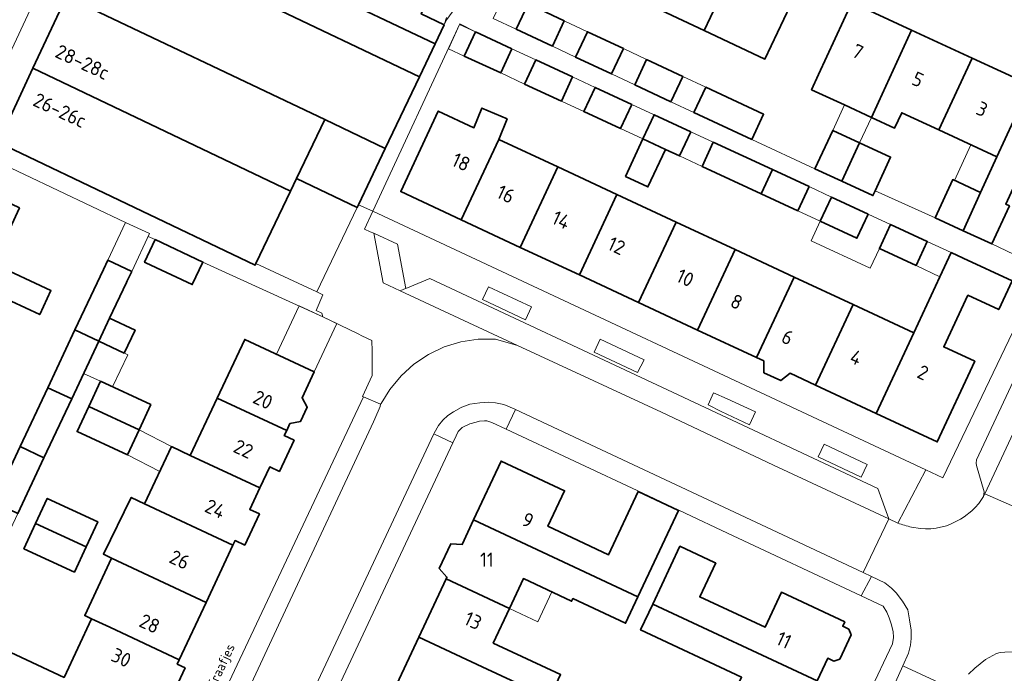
# Model space of a CAD drawing. Header units: metres. Extents: x 149984 to 156489, y 469398 to 478068.
# Tile 531 of 656: x 153874 to 153967, y 473854 to 473916. Entities that reach past the tile are written whole.
import ezdxf
from ezdxf.enums import TextEntityAlignment as Align

# ---------------------------------------------------------------- set-up
doc = ezdxf.new("R2010")
doc.units = ezdxf.units.M
doc.header["$LTSCALE"] = 0.75
for name, color, linetype, lineweight in [('B-WE-GR-BEPLANTING_CULTUUR_HEESTERS-GV', 252, 'Continuous', 18), ('B-WE-OG-BEBOUWING-GV', 6, 'Continuous', 35), ('B-WE-OG-BEBOUWING-T18', 1, 'Continuous', 18), ('B-WE-OG-BEBOUWING_LUIFEL-GV', 6, 'Continuous', 18), ('B-WE-OG-TERREIN_ERF-GV', 252, 'Continuous', 18), ('B-WE-OG-TOPOGRAFIE-T18', 7, 'Continuous', 18), ('B-WE-VH-OPENVERHARDING_BETONSTRAATSTEEN-GV', 252, 'Continuous', 18), ('B-WE-VH-OPENVERHARDING_STRAATBAKSTEEN-GV', 252, 'Continuous', 18), ('B-WE-VH-OPENVERHARDING_TEGEL-GV', 252, 'Continuous', 18)]:
    doc.layers.add(name, color=color, linetype=linetype, lineweight=lineweight)
doc.styles.add('NLCS-ISO-M500-T18', font='NLCS-ISO.ttf', dxfattribs={"height": 0.9})
doc.styles.add('NLCS-ISO-M750-T18', font='NLCS-ISO.ttf', dxfattribs={"height": 1.35})

msp = doc.modelspace()

# ---------------------------------------------------------------- linework, layer by layer
at = {"layer": 'B-WE-GR-BEPLANTING_CULTUUR_HEESTERS-GV', "flags": 128}
for points in [[(153921.65, 473887.775), (153922.219, 473888.988), (153918.14, 473890.901), (153917.571, 473889.688)], [(153932.279, 473882.772), (153932.909, 473883.976), (153928.754, 473885.916), (153928.182, 473884.704)], [(153942.894, 473877.809), (153943.463, 473879.022), (153940.788, 473880.277), (153939.504, 473880.817), (153938.99, 473879.694), (153940.219, 473879.064)], [(153953.512, 473872.828), (153954.081, 473874.041), (153949.996, 473875.958), (153949.427, 473874.744)]]:
    msp.add_lwpolyline(points, close=True, dxfattribs=at)
at = {"layer": 'B-WE-OG-BEBOUWING-GV', "flags": 128}
for points in [[(153913.962, 473915.75), (153911.769, 473916.796), (153912.603, 473918.544), (153911.289, 473919.171), (153909.05, 473920.239), (153905.386, 473921.987), (153907.799, 473927.375), (153908.777, 473929.558), (153887.74, 473938.979), (153884.438, 473931.92), (153903.582, 473922.783), (153901.887, 473919.299), (153913.101, 473913.947)], [(153901.887, 473919.299), (153903.582, 473922.783), (153884.438, 473931.92), (153881.328, 473925.272), (153911.609, 473910.819), (153913.101, 473913.947)], [(153911.609, 473910.819), (153881.328, 473925.272), (153878.14, 473918.456), (153902.622, 473906.772), (153908.368, 473904.029)], [(153933.002, 473917.847), (153938.62, 473915.21), (153942.201, 473922.84), (153941.942, 473922.961), (153942.363, 473923.858), (153939.366, 473925.263), (153938.945, 473924.366), (153936.581, 473925.475)], [(153938.62, 473915.21), (153944.375, 473912.51), (153947.954, 473920.142), (153942.201, 473922.84)], [(153877.718, 473917.555), (153874.951, 473911.64), (153899.381, 473899.981), (153899.95, 473901.173), (153902.622, 473906.772), (153878.14, 473918.456)], [(153924.214, 473913.731), (153925.342, 473916.134), (153921.91, 473917.743), (153920.783, 473915.339)], [(153955.136, 473908.432), (153958.289, 473915.259), (153952.615, 473917.88), (153949.462, 473911.053), (153948.791, 473909.6), (153951.918, 473908.156), (153954.465, 473906.979)], [(153920.379, 473913.482), (153916.908, 473915.094), (153915.838, 473912.802), (153919.314, 473911.189)], [(153930.962, 473913.499), (153927.531, 473915.107), (153926.405, 473912.704), (153929.835, 473911.097)], [(153964.024, 473912.611), (153958.289, 473915.259), (153955.136, 473908.432), (153954.465, 473906.979), (153956.671, 473905.959), (153957.343, 473907.411), (153960.869, 473905.78)], [(153922.652, 473912.427), (153921.583, 473910.136), (153925.063, 473908.52), (153926.127, 473910.814)], [(153933.15, 473912.473), (153932.023, 473910.071), (153935.453, 473908.463), (153936.581, 473910.865)], [(153966.382, 473903.23), (153969.538, 473910.064), (153964.024, 473912.611), (153960.869, 473905.78)], [(153899.381, 473899.981), (153874.951, 473911.64), (153871.654, 473904.591), (153896.029, 473892.957), (153896.098, 473893.102)], [(153963.182, 473896.215), (153965.898, 473894.961), (153967.567, 473898.573), (153967.213, 473898.736), (153968.778, 473902.122), (153972.181, 473900.549), (153975.338, 473907.385), (153974.776, 473907.645), (153974.977, 473908.08), (153972.341, 473909.298), (153972.14, 473908.862), (153969.538, 473910.064), (153966.382, 473903.23), (153964.821, 473899.853)], [(153931.736, 473908.211), (153928.26, 473909.824), (153927.19, 473907.533), (153930.671, 473905.917)], [(153943.118, 473904.87), (153944.244, 473907.273), (153938.769, 473909.839), (153937.643, 473907.436)], [(153915.569, 473897.25), (153919.134, 473904.889), (153919.923, 473906.824), (153917.535, 473907.862), (153916.77, 473905.992), (153913.396, 473907.567), (153909.832, 473899.928)], [(153937.342, 473905.609), (153933.867, 473907.222), (153932.797, 473904.93), (153934.932, 473903.939), (153936.277, 473903.315)], [(153899.95, 473901.173), (153905.696, 473898.431), (153905.816, 473898.682), (153908.368, 473904.029), (153902.622, 473906.772)], [(153951.68, 473900.909), (153953.355, 473904.56), (153950.798, 473905.733), (153949.115, 473902.086)], [(153921.171, 473894.636), (153924.736, 473902.274), (153919.134, 473904.889), (153915.569, 473897.25)], [(153931.141, 473901.361), (153933.276, 473900.37), (153934.932, 473903.939), (153932.797, 473904.93)], [(153944.013, 473899.724), (153945.083, 473902.016), (153939.475, 473904.619), (153938.405, 473902.327)], [(153953.355, 473904.56), (153951.68, 473900.909), (153954.619, 473899.561), (153954.825, 473900.01), (153956.293, 473903.212)], [(153921.171, 473894.636), (153926.773, 473892.021), (153930.338, 473899.66), (153924.736, 473902.274)], [(153945.083, 473902.016), (153944.013, 473899.724), (153947.493, 473898.109), (153948.558, 473900.402)], [(153963.182, 473896.215), (153964.821, 473899.853), (153962.18, 473901.073), (153960.506, 473897.451)], [(153863.299, 473894.02), (153870.14, 473890.806), (153875.596, 473888.263), (153876.657, 473890.539), (153871.2, 473893.081), (153872.75, 473896.406), (153873.672, 473898.383), (153870.19, 473900.026), (153869.261, 473898.032), (153865.898, 473899.599)], [(153926.773, 473892.021), (153932.375, 473889.407), (153935.94, 473897.045), (153930.338, 473899.66)], [(153954.165, 473897.8), (153950.689, 473899.413), (153949.62, 473897.122), (153953.101, 473895.506)], [(153932.375, 473889.407), (153937.977, 473886.792), (153941.542, 473894.43), (153935.94, 473897.045)], [(153958.708, 473892.904), (153959.772, 473895.197), (153956.297, 473896.81), (153955.228, 473894.519)], [(153885.652, 473893.174), (153890.053, 473891.103), (153891.062, 473893.247), (153886.539, 473895.375), (153885.531, 473893.231)], [(153941.542, 473894.43), (153937.977, 473886.792), (153943.579, 473884.177), (153947.144, 473891.816)], [(153878.936, 473886.797), (153881.198, 473885.733), (153882.223, 473887.912), (153883.824, 473891.315), (153883.893, 473891.462), (153884.312, 473892.352), (153882.05, 473893.417), (153881.631, 473892.526)], [(153960.972, 473891.853), (153958.484, 473886.523), (153954.919, 473878.885), (153960.722, 473876.176), (153964.271, 473883.822), (153961.335, 473885.192), (153963.621, 473890.09), (153966.551, 473888.73), (153967.819, 473891.462), (153963.175, 473893.618), (153962.041, 473894.144)], [(153949.181, 473881.563), (153952.746, 473889.201), (153947.144, 473891.816), (153943.579, 473884.177), (153944.257, 473883.861), (153944.279, 473882.735), (153945.878, 473881.989), (153946.754, 473882.695)], [(153952.746, 473889.201), (153949.181, 473881.563), (153954.919, 473878.885), (153958.484, 473886.523)], [(153882.223, 473887.912), (153881.198, 473885.733), (153883.604, 473884.602), (153884.629, 473886.781)], [(153876.356, 473881.313), (153878.622, 473880.257), (153881.198, 473885.733), (153878.936, 473886.797)], [(153892.42, 473880.335), (153899.014, 473877.246), (153899.322, 473877.905), (153900.337, 473878.115), (153900.971, 473879.469), (153900.474, 473880.363), (153901.624, 473882.819), (153895.029, 473885.907)], [(153878.622, 473880.257), (153876.356, 473881.313), (153873.736, 473875.742), (153875.992, 473874.667)], [(153885.015, 473877.329), (153886.12, 473879.717), (153881.344, 473881.929), (153880.238, 473879.541)], [(153899.014, 473877.246), (153892.42, 473880.335), (153889.874, 473874.898), (153896.468, 473871.81), (153897.401, 473873.801), (153898.326, 473873.367), (153899.715, 473876.333), (153898.79, 473876.767)], [(153885.015, 473877.329), (153880.238, 473879.541), (153879.132, 473877.153), (153883.909, 473874.941)], [(153873.51, 473869.39), (153875.992, 473874.667), (153873.736, 473875.742), (153871.244, 473870.445)], [(153896.468, 473871.81), (153889.874, 473874.898), (153888.083, 473875.737), (153885.538, 473870.3), (153893.921, 473866.373), (153894.122, 473866.803), (153895.035, 473866.375), (153896.423, 473869.339), (153895.511, 473869.767)], [(153916.745, 473868.762), (153932.325, 473861.465), (153936.168, 473869.669), (153932.344, 473871.46), (153929.539, 473865.47), (153923.791, 473868.163), (153925.369, 473871.531), (153919.356, 473874.348)], [(153875.205, 473868.417), (153879.981, 473866.205), (153881.087, 473868.593), (153876.311, 473870.805)], [(153891.375, 473860.936), (153893.921, 473866.373), (153885.538, 473870.3), (153884.275, 473870.907), (153881.625, 473865.52), (153882.389, 473865.144)], [(153879.981, 473866.205), (153875.205, 473868.417), (153874.099, 473866.029), (153878.875, 473863.817)], [(153932.325, 473861.465), (153916.745, 473868.762), (153915.664, 473866.448), (153914.58, 473866.491), (153913.487, 473864.154), (153914.216, 473863.35), (153914.128, 473863.163), (153920.136, 473860.354), (153921.467, 473863.2), (153926.041, 473861.057), (153926.155, 473861.301), (153931.153, 473858.962)], [(153933.733, 473860.783), (153949.326, 473853.48), (153950.337, 473855.639), (153950.898, 473855.376), (153951.465, 473855.553), (153952.546, 473857.86), (153952.319, 473858.41), (153951.758, 473858.672), (153951.95, 473859.083), (153945.937, 473861.899), (153944.381, 473858.575), (153938.187, 473861.453), (153939.701, 473864.686), (153939.596, 473864.735), (153936.306, 473866.276)], [(153882.237, 473858.587), (153888.829, 473855.5), (153891.375, 473860.936), (153882.389, 473865.144), (153879.866, 473859.694), (153880.514, 473859.394)], [(153914.128, 473863.163), (153911.544, 473857.633), (153917.551, 473854.825), (153923.945, 473851.836), (153924.995, 473854.084), (153918.602, 473857.072), (153920.136, 473860.354)], [(153940.711, 473850.732), (153946.721, 473847.918), (153946.905, 473848.311), (153947.801, 473847.888), (153949.165, 473850.802), (153948.268, 473851.222), (153949.326, 473853.48), (153933.733, 473860.783), (153932.582, 473858.325), (153942.165, 473853.838)], [(153888.63, 473855.074), (153888.829, 473855.5), (153882.237, 473858.587), (153880.514, 473859.394), (153877.904, 473853.821), (153869.728, 473857.651), (153868.104, 473854.158), (153877.994, 473849.528), (153879.628, 473853.014), (153886.219, 473849.927), (153887.265, 473852.16), (153888.021, 473851.806), (153889.385, 473854.72)], [(153908.986, 473852.161), (153914.992, 473849.353), (153916.419, 473852.404), (153926.127, 473847.866), (153927.259, 473850.287), (153923.945, 473851.836), (153917.551, 473854.825), (153911.544, 473857.633)]]:
    msp.add_lwpolyline(points, close=True, dxfattribs=at)
at = {"layer": 'B-WE-OG-BEBOUWING_LUIFEL-GV', "flags": 128}
for points in [[(153916.556, 473920.424), (153919.787, 473918.909), (153920.189, 473919.765), (153914.466, 473922.449), (153912.603, 473918.544), (153911.769, 473916.796), (153913.962, 473915.75), (153914.215, 473916.28), (153915.363, 473917.88)], [(153921.91, 473917.743), (153919.721, 473918.769), (153918.593, 473916.366), (153920.783, 473915.339)], [(153916.908, 473915.094), (153915.417, 473915.79), (153914.349, 473913.495), (153915.838, 473912.802)], [(153927.531, 473915.107), (153925.342, 473916.134), (153924.214, 473913.731), (153926.405, 473912.704)], [(153922.652, 473912.427), (153920.379, 473913.482), (153919.314, 473911.189), (153921.583, 473910.136)], [(153933.15, 473912.473), (153930.962, 473913.499), (153929.835, 473911.097), (153932.023, 473910.071)], [(153928.26, 473909.824), (153926.127, 473910.814), (153925.063, 473908.52), (153927.19, 473907.533)], [(153938.769, 473909.839), (153936.581, 473910.865), (153935.453, 473908.463), (153937.643, 473907.436)], [(153933.867, 473907.222), (153931.736, 473908.211), (153930.671, 473905.917), (153932.797, 473904.93)], [(153954.465, 473906.979), (153951.918, 473908.156), (153950.798, 473905.733), (153953.355, 473904.56)], [(153939.475, 473904.619), (153937.342, 473905.609), (153936.277, 473903.315), (153938.405, 473902.327)], [(153966.382, 473903.23), (153963.913, 473904.372), (153962.351, 473900.994), (153964.821, 473899.853)], [(153950.689, 473899.413), (153948.558, 473900.402), (153947.493, 473898.109), (153949.62, 473897.122)], [(153884.312, 473892.352), (153886.004, 473895.949), (153883.742, 473897.013), (153882.05, 473893.417)], [(153954.165, 473897.8), (153953.101, 473895.506), (153949.62, 473897.122), (153948.758, 473895.274), (153954.36, 473892.659), (153955.228, 473894.519), (153956.297, 473896.81)], [(153962.041, 473894.144), (153959.772, 473895.197), (153958.708, 473892.904), (153960.972, 473891.853)], [(153903.77, 473887.403), (153902.457, 473888.039), (153900.182, 473889.079), (153898.038, 473884.498), (153901.624, 473882.819)], [(153883.937, 473884.445), (153881.198, 473885.733), (153879.755, 473882.665), (153881.344, 473881.929), (153882.501, 473881.393)], [(153883.909, 473874.941), (153886.969, 473873.357), (153888.083, 473875.737), (153885.015, 473877.329)], [(153924.166, 473861.935), (153921.467, 473863.2), (153920.136, 473860.354), (153922.836, 473859.091)]]:
    msp.add_lwpolyline(points, close=True, dxfattribs=at)
at = {"layer": 'B-WE-OG-TERREIN_ERF-GV', "flags": 128}
for points in [[(153947.954, 473920.142), (153944.375, 473912.51), (153938.62, 473915.21), (153933.002, 473917.847)], [(153918.593, 473916.366), (153920.783, 473915.339), (153921.91, 473917.743), (153925.342, 473916.134), (153924.214, 473913.731), (153926.405, 473912.704), (153927.531, 473915.107), (153930.962, 473913.499), (153929.835, 473911.097), (153932.023, 473910.071), (153933.15, 473912.473), (153936.581, 473910.865), (153935.453, 473908.463), (153937.643, 473907.436), (153938.769, 473909.839), (153944.244, 473907.273), (153943.118, 473904.87), (153949.115, 473902.086), (153950.798, 473905.733), (153953.355, 473904.56), (153956.293, 473903.212), (153954.825, 473900.01), (153960.506, 473897.451), (153962.18, 473901.073), (153964.821, 473899.853), (153966.382, 473903.23), (153960.869, 473905.78), (153957.343, 473907.411), (153956.671, 473905.959), (153954.465, 473906.979), (153951.918, 473908.156), (153948.791, 473909.6), (153949.462, 473911.053), (153952.615, 473917.88), (153958.289, 473915.259), (153964.024, 473912.611), (153969.538, 473910.064)], [(153911.769, 473916.796), (153913.962, 473915.75), (153914.174, 473916.458)], [(153967.819, 473891.462), (153966.551, 473888.73), (153963.621, 473890.09), (153961.335, 473885.192), (153964.271, 473883.822), (153960.722, 473876.176), (153954.919, 473878.885), (153949.181, 473881.563), (153946.754, 473882.695), (153945.878, 473881.989), (153944.279, 473882.735), (153944.257, 473883.861), (153943.579, 473884.177), (153937.977, 473886.792), (153932.375, 473889.407), (153926.773, 473892.021), (153921.171, 473894.636), (153915.569, 473897.25), (153909.832, 473899.928), (153913.396, 473907.567), (153916.77, 473905.992), (153917.535, 473907.862), (153919.923, 473906.824), (153919.134, 473904.889), (153924.736, 473902.274), (153930.338, 473899.66), (153935.94, 473897.045), (153941.542, 473894.43), (153947.144, 473891.816), (153952.746, 473889.201), (153958.484, 473886.523), (153960.972, 473891.853), (153962.041, 473894.144), (153959.772, 473895.197), (153958.708, 473892.904), (153955.228, 473894.519), (153956.297, 473896.81), (153954.165, 473897.8), (153953.101, 473895.506), (153949.62, 473897.122), (153950.689, 473899.413), (153948.558, 473900.402), (153947.493, 473898.109), (153944.013, 473899.724), (153938.405, 473902.327), (153939.475, 473904.619), (153937.342, 473905.609), (153936.277, 473903.315), (153934.932, 473903.939), (153933.276, 473900.37), (153931.141, 473901.361), (153932.797, 473904.93), (153933.867, 473907.222), (153931.736, 473908.211), (153930.671, 473905.917), (153927.19, 473907.533), (153928.26, 473909.824), (153926.127, 473910.814), (153925.063, 473908.52), (153921.583, 473910.136), (153922.652, 473912.427), (153920.379, 473913.482), (153919.314, 473911.189), (153915.838, 473912.802), (153916.908, 473915.094), (153915.45, 473915.86), (153907.17, 473898.07), (153959.636, 473873.508), (153961.236, 473872.759), (153969.717, 473890.449)], [(153890.053, 473891.103), (153885.652, 473893.174), (153885.531, 473893.231), (153886.539, 473895.375), (153885.879, 473895.684), (153886.004, 473895.949), (153883.742, 473897.013), (153870.933, 473903.065), (153870.796, 473902.775), (153870.258, 473903.029), (153868.44, 473903.877), (153864.427, 473905.747), (153862.595, 473901.849), (153853.696, 473882.843), (153845.252, 473864.935), (153844.598, 473863.549), (153850.208, 473860.91), (153855.703, 473858.324), (153861.189, 473855.742), (153866.672, 473853.162)], [(153967.567, 473898.573), (153965.898, 473894.961), (153970.73, 473892.65)], [(153880.204, 473824.812), (153880.297, 473825.022), (153888.58, 473842.85), (153906.297, 473880.445), (153906.208, 473880.483), (153907.137, 473882.476), (153907.107, 473884.782), (153907.094, 473885.79), (153906.15, 473886.25), (153905.784, 473886.427), (153902.457, 473888.039), (153891.062, 473893.247), (153890.053, 473891.103)], [(153871.2, 473893.081), (153876.657, 473890.539), (153875.596, 473888.263), (153870.14, 473890.806)], [(153869.728, 473857.651), (153877.904, 473853.821), (153880.514, 473859.394), (153879.866, 473859.694), (153882.389, 473865.144), (153881.625, 473865.52), (153884.275, 473870.907), (153885.538, 473870.3), (153888.083, 473875.737), (153889.874, 473874.898), (153892.42, 473880.335), (153895.029, 473885.907), (153901.624, 473882.819), (153900.474, 473880.363), (153900.971, 473879.469), (153900.337, 473878.115), (153899.322, 473877.905), (153899.014, 473877.246), (153898.79, 473876.767), (153899.715, 473876.333), (153898.326, 473873.367), (153897.401, 473873.801), (153896.468, 473871.81), (153895.511, 473869.767), (153896.423, 473869.339), (153895.035, 473866.375), (153894.122, 473866.803), (153893.921, 473866.373), (153891.375, 473860.936), (153888.829, 473855.5), (153888.63, 473855.074), (153889.385, 473854.72), (153888.021, 473851.806)], [(153940.769, 473823.778), (153956.48, 473857.01), (153956.58, 473857.61), (153956.53, 473858.19), (153956.36, 473858.9), (153956.17, 473859.47), (153955.93, 473860.02), (153955.6, 473860.57), (153953.516, 473861.551), (153940.828, 473867.524), (153932.79, 473871.3), (153919.818, 473877.383), (153918.48, 473878.01), (153918, 473878.17), (153917.76, 473878.18), (153917.31, 473878.14), (153916.98, 473878.06), (153916.38, 473877.88), (153915.67, 473877.54), (153915.28, 473877.16), (153915.08, 473876.76), (153914.768, 473876.094), (153899.2, 473842.8)], [(153908.986, 473852.161), (153911.544, 473857.633), (153914.128, 473863.163), (153914.216, 473863.35), (153913.487, 473864.154), (153914.58, 473866.491), (153915.664, 473866.448), (153916.745, 473868.762), (153919.356, 473874.348), (153925.369, 473871.531), (153923.791, 473868.163), (153929.539, 473865.47), (153932.344, 473871.46), (153936.168, 473869.669), (153932.325, 473861.465), (153931.153, 473858.962), (153926.155, 473861.301), (153926.041, 473861.057), (153921.467, 473863.2), (153920.136, 473860.354), (153918.602, 473857.072), (153924.995, 473854.084)], [(153942.165, 473853.838), (153932.582, 473858.325), (153933.733, 473860.783), (153936.306, 473866.276), (153939.596, 473864.735), (153939.701, 473864.686), (153938.187, 473861.453), (153944.381, 473858.575), (153945.937, 473861.899), (153951.95, 473859.083), (153951.758, 473858.672), (153952.319, 473858.41), (153952.546, 473857.86), (153951.465, 473855.553), (153950.898, 473855.376), (153950.337, 473855.639), (153949.326, 473853.48)]]:
    msp.add_lwpolyline(points, dxfattribs=at)
for points in [[(153901.873, 473890.42), (153905.696, 473898.431), (153899.95, 473901.173), (153899.381, 473899.981), (153896.098, 473893.102)], [(153873.51, 473869.39), (153870.954, 473863.957), (153868.332, 473858.382), (153866.066, 473859.438), (153868.688, 473865.013), (153871.244, 473870.445), (153873.736, 473875.742), (153876.356, 473881.313), (153878.936, 473886.797), (153881.631, 473892.526), (153882.05, 473893.417), (153884.312, 473892.352), (153883.893, 473891.462), (153883.824, 473891.315), (153882.223, 473887.912), (153884.629, 473886.781), (153883.604, 473884.602), (153881.198, 473885.733), (153878.622, 473880.257), (153875.992, 473874.667)], [(153885.015, 473877.329), (153883.909, 473874.941), (153879.132, 473877.153), (153880.238, 473879.541), (153881.344, 473881.929), (153886.12, 473879.717)], [(153875.205, 473868.417), (153876.311, 473870.805), (153881.087, 473868.593), (153879.981, 473866.205), (153878.875, 473863.817), (153874.099, 473866.029)]]:
    msp.add_lwpolyline(points, close=True, dxfattribs=at)
at = {"layer": 'B-WE-VH-OPENVERHARDING_BETONSTRAATSTEEN-GV', "flags": 128}
for points in [[(153866.505, 473910.733), (153870.724, 473908.77), (153886.227, 473941.983), (153882.696, 473943.604), (153882.023, 473943.913), (153871.178, 473920.724)], [(153980.92, 473904.85), (153980.62, 473904.68), (153978.25, 473903.83), (153978.08, 473903.62), (153977.98, 473903.35), (153977.87, 473903.15), (153972.39, 473891.42), (153964.43, 473874.46), (153964.4, 473874.15), (153964.44, 473873.94), (153965.17, 473871.45), (153965.1, 473870.99), (153965.218, 473871.242)], [(153985, 473900.65), (153985.929, 473902.586), (153980.92, 473904.85), (153965.218, 473871.242), (153970.275, 473869.046), (153971.34, 473871.52), (153971.962, 473872.847)], [(153905.816, 473898.682), (153905.696, 473898.431), (153901.873, 473890.42), (153902.457, 473890.149), (153901.8, 473888.645), (153902.342, 473888.399), (153902.457, 473888.039), (153905.784, 473886.427), (153906.15, 473886.25), (153907.094, 473885.79), (153907.107, 473884.782), (153907.137, 473882.476), (153906.208, 473880.483), (153906.297, 473880.445), (153907.914, 473879.762), (153907.966, 473879.809), (153908.802, 473881.163), (153909.858, 473882.453), (153911.082, 473883.564), (153912.456, 473884.485), (153913.949, 473885.195), (153915.529, 473885.68), (153917.164, 473885.929), (153918.817, 473885.937), (153920.91, 473885.334), (153909.792, 473890.51), (153908.161, 473891.274), (153907.274, 473895.972), (153906.94, 473896.118), (153906.396, 473896.357), (153907.17, 473898.07)], [(153910.303, 473890.725), (153909.533, 473894.934), (153907.333, 473895.946), (153907.274, 473895.972), (153908.161, 473891.274), (153909.792, 473890.51), (153910.115, 473890.656)], [(153920.91, 473885.334), (153923.014, 473884.354), (153934.554, 473878.981), (153945.194, 473873.965), (153956.115, 473868.864), (153955.084, 473871.739), (153935.142, 473881.107), (153912.59, 473891.686), (153910.303, 473890.725), (153910.115, 473890.656), (153909.792, 473890.51)], [(153915.639, 473879.474), (153915.55, 473879.44), (153914.82, 473879.03), (153914.29, 473878.68), (153913.81, 473878.23), (153913.42, 473877.72), (153912.99, 473876.99), (153912.966, 473876.938), (153914.768, 473876.094), (153915.08, 473876.76), (153915.28, 473877.16), (153915.67, 473877.54), (153916.38, 473877.88), (153916.98, 473878.06), (153917.31, 473878.14), (153917.76, 473878.18), (153918, 473878.17), (153918.48, 473878.01), (153919.818, 473877.383), (153920.701, 473879.263), (153920.58, 473879.32), (153919.6, 473879.74), (153918.82, 473879.89), (153918.17, 473879.94), (153917.34, 473879.89), (153916.38, 473879.76)]]:
    msp.add_lwpolyline(points, close=True, dxfattribs=at)
for points in [[(153970.275, 473869.046), (153965.218, 473871.242), (153965.1, 473870.99), (153964.66, 473870.34), (153964.32, 473869.94), (153964, 473869.64), (153963.28, 473869.07), (153962.92, 473868.83), (153962.55, 473868.64), (153962.03, 473868.4), (153961.58, 473868.22), (153960.61, 473867.99), (153960.1, 473867.92), (153959.59, 473867.92), (153959.12, 473867.94), (153958.266, 473868.082)], [(153956.988, 473868.469), (153956.115, 473868.864), (153953.695, 473863.767), (153954.465, 473863.405)], [(153954.465, 473863.405), (153955.75, 473862.8), (153956.38, 473862.29), (153956.82, 473861.84), (153957.43, 473861.07), (153957.92, 473860.22), (153958.1, 473859.27), (153958.24, 473858.31), (153958.24, 473857.5), (153958.17, 473856.89), (153957.99, 473856.12), (153957.452, 473854.921), (153962.56, 473852.54)], [(153963.67, 473854.12), (153964.29, 473854.71), (153965.3, 473855.51), (153965.63, 473855.72), (153966.35, 473856.08), (153966.69, 473856.17), (153967.13, 473856.23)]]:
    msp.add_lwpolyline(points, dxfattribs=at)
at = {"layer": 'B-WE-VH-OPENVERHARDING_BETONSTRAATSTEEN-GV'}
msp.add_lwpolyline([(153958.266, 473868.082, -0.027691), (153956.988, 473868.469)], format="xyb", dxfattribs=at)
at = {"layer": 'B-WE-VH-OPENVERHARDING_STRAATBAKSTEEN-GV', "flags": 128}
for points in [[(153887.2, 473821.947), (153912.966, 473876.938), (153912.99, 473876.99), (153913.42, 473877.72), (153913.81, 473878.23), (153914.29, 473878.68), (153914.82, 473879.03), (153915.55, 473879.44), (153915.639, 473879.474), (153916.38, 473879.76), (153917.34, 473879.89), (153918.17, 473879.94), (153918.82, 473879.89), (153919.6, 473879.74), (153920.58, 473879.32), (153920.701, 473879.263), (153953.695, 473863.767), (153956.115, 473868.864), (153945.194, 473873.965), (153934.554, 473878.981), (153923.014, 473884.354), (153920.91, 473885.334), (153918.817, 473885.937), (153917.164, 473885.929), (153915.529, 473885.68), (153913.949, 473885.195), (153912.456, 473884.485), (153911.082, 473883.564), (153909.858, 473882.453), (153908.802, 473881.163), (153907.966, 473879.809), (153907.914, 473879.762), (153907.927, 473879.757), (153907.87, 473879.52), (153907.36, 473878.35), (153907.24, 473878.08), (153898.678, 473859.732), (153895, 473851.85)], [(153928.417, 473788.003), (153927.83, 473786.871), (153925.027, 473780.965), (153925.099, 473780.931), (153924.818, 473780.333), (153929.64, 473778.07), (153932.65, 473784.5), (153930.87, 473785.21), (153939.48, 473803.32), (153939.842, 473804.091), (153942.846, 473810.489), (153947.94, 473821.34), (153954.737, 473836.046), (153956.01, 473838.8), (153962.545, 473852.441), (153962.587, 473852.528), (153962.56, 473852.54), (153957.452, 473854.921), (153954.2, 473847.68), (153942.56, 473822.935), (153940.82, 473819.236), (153932.148, 473800.802), (153932.179, 473800.786), (153931.698, 473799.761)]]:
    msp.add_lwpolyline(points, dxfattribs=at)
at = {"layer": 'B-WE-VH-OPENVERHARDING_TEGEL-GV', "flags": 128}
for points in [[(153889.636, 473949.165), (153890.304, 473948.846), (153889.016, 473946.145), (153888.348, 473946.464), (153886.227, 473941.983), (153870.724, 473908.77), (153869.834, 473906.846), (153870.494, 473906.541), (153869.869, 473905.19), (153869.197, 473905.501), (153868.44, 473903.877), (153870.258, 473903.029), (153870.796, 473902.775), (153870.933, 473903.065), (153871.654, 473904.591), (153874.951, 473911.64), (153877.718, 473917.555), (153878.14, 473918.456), (153881.328, 473925.272), (153884.438, 473931.92), (153887.74, 473938.979), (153890.581, 473945.053), (153890.648, 473945.023), (153892.236, 473948.404)], [(153914.174, 473916.458), (153913.962, 473915.75), (153913.101, 473913.947), (153911.609, 473910.819), (153908.368, 473904.029), (153905.816, 473898.682), (153907.17, 473898.07), (153915.45, 473915.86), (153916.908, 473915.094), (153920.379, 473913.482), (153922.652, 473912.427), (153926.127, 473910.814), (153928.26, 473909.824), (153931.736, 473908.211), (153933.867, 473907.222), (153937.342, 473905.609), (153939.475, 473904.619), (153945.083, 473902.016), (153948.558, 473900.402), (153950.689, 473899.413), (153954.165, 473897.8), (153956.297, 473896.81), (153959.772, 473895.197), (153962.041, 473894.144), (153963.175, 473893.618), (153967.819, 473891.462)], [(153970.73, 473892.65), (153965.898, 473894.961), (153963.182, 473896.215), (153960.506, 473897.451), (153954.825, 473900.01), (153954.619, 473899.561), (153951.68, 473900.909), (153949.115, 473902.086), (153943.118, 473904.87), (153937.643, 473907.436), (153935.453, 473908.463), (153932.023, 473910.071), (153929.835, 473911.097), (153926.405, 473912.704), (153924.214, 473913.731), (153920.783, 473915.339), (153918.593, 473916.366)], [(153979.721, 473912.215), (153978.49, 473909.87), (153970.73, 473892.65), (153969.717, 473890.449), (153961.236, 473872.759), (153959.636, 473873.508), (153956.988, 473868.469)], [(153958.266, 473868.082), (153959.12, 473867.94), (153959.59, 473867.92), (153960.1, 473867.92), (153960.61, 473867.99), (153961.58, 473868.22), (153962.03, 473868.4), (153962.55, 473868.64), (153962.92, 473868.83), (153963.28, 473869.07), (153964, 473869.64), (153964.32, 473869.94), (153964.66, 473870.34), (153965.1, 473870.99), (153965.17, 473871.45), (153964.44, 473873.94), (153964.4, 473874.15), (153964.43, 473874.46), (153972.39, 473891.42)], [(153970.29, 473853.74), (153971.183, 473855.621), (153970.19, 473856.04), (153969.84, 473856.13), (153969.15, 473856.25), (153968.84, 473856.27), (153968.46, 473856.25), (153967.863, 473856.247), (153967.13, 473856.23), (153966.69, 473856.17), (153966.35, 473856.08), (153965.63, 473855.72), (153965.3, 473855.51), (153964.29, 473854.71), (153963.67, 473854.12)]]:
    msp.add_lwpolyline(points, dxfattribs=at)
for points in [[(153885.879, 473895.684), (153886.539, 473895.375), (153891.062, 473893.247), (153902.457, 473888.039), (153902.342, 473888.399), (153901.8, 473888.645), (153902.457, 473890.149), (153901.873, 473890.42), (153896.098, 473893.102), (153896.029, 473892.957), (153871.654, 473904.591), (153870.933, 473903.065), (153883.742, 473897.013), (153886.004, 473895.949)], [(153907.333, 473895.946), (153909.533, 473894.934), (153910.303, 473890.725), (153912.59, 473891.686), (153935.142, 473881.107), (153955.084, 473871.739), (153956.115, 473868.864), (153956.988, 473868.469), (153959.636, 473873.508), (153907.17, 473898.07), (153906.396, 473896.357), (153906.94, 473896.118), (153907.274, 473895.972)], [(153921.65, 473887.775), (153917.571, 473889.688), (153918.14, 473890.901), (153922.219, 473888.988)], [(153932.909, 473883.976), (153932.279, 473882.772), (153928.182, 473884.704), (153928.754, 473885.916)], [(153889.17, 473839.37), (153895, 473851.85), (153898.678, 473859.732), (153907.24, 473878.08), (153907.36, 473878.35), (153907.87, 473879.52), (153907.927, 473879.757), (153907.914, 473879.762), (153906.297, 473880.445), (153888.58, 473842.85), (153880.297, 473825.022), (153882.09, 473824.223)], [(153940.788, 473880.277), (153943.463, 473879.022), (153942.894, 473877.809), (153940.219, 473879.064), (153938.99, 473879.694), (153939.504, 473880.817)], [(153953.516, 473861.551), (153954.465, 473863.405), (153953.695, 473863.767), (153920.701, 473879.263), (153919.818, 473877.383), (153932.79, 473871.3), (153940.828, 473867.524)], [(153888.942, 473821.171), (153894.341, 473832.556), (153897.409, 473839.027), (153899.2, 473842.8), (153914.768, 473876.094), (153912.966, 473876.938), (153887.2, 473821.947)], [(153953.512, 473872.828), (153949.427, 473874.744), (153949.996, 473875.958), (153954.081, 473874.041)], [(153954.465, 473863.405), (153953.516, 473861.551), (153955.6, 473860.57), (153955.93, 473860.02), (153956.17, 473859.47), (153956.36, 473858.9), (153956.53, 473858.19), (153956.58, 473857.61), (153956.48, 473857.01), (153940.769, 473823.778), (153942.56, 473822.935), (153954.2, 473847.68), (153957.452, 473854.921), (153957.99, 473856.12), (153958.17, 473856.89), (153958.24, 473857.5), (153958.24, 473858.31), (153958.1, 473859.27), (153957.92, 473860.22), (153957.43, 473861.07), (153956.82, 473861.84), (153956.38, 473862.29), (153955.75, 473862.8)]]:
    msp.add_lwpolyline(points, close=True, dxfattribs=at)
at = {"layer": 'B-WE-VH-OPENVERHARDING_TEGEL-GV'}
msp.add_lwpolyline([(153956.988, 473868.469, 0.027691), (153958.266, 473868.082)], format="xyb", dxfattribs=at)

# ---------------------------------------------------------------- texts
at = {"layer": 'B-WE-OG-BEBOUWING-T18', "style": 'NLCS-ISO-M750-T18'}
for s, rotation, p in [('28-28c', 335, (153879.644, 473912.231)), ('7', 335.3, (153953.175, 473913.215)), ('5', 335.3, (153958.882, 473910.579)), ('26-26c', 335, (153877.5, 473907.649)), ('3', 335.3, (153964.969, 473907.768)), ('18', 335, (153915.558, 473902.74)), ('16', 335, (153919.791, 473899.694)), ('14', 335, (153925.046, 473897.241)), ('12', 335, (153930.301, 473894.789)), ('10', 335, (153936.816, 473891.748)), ('8', 335, (153941.688, 473889.474)), ('6', 335, (153946.516, 473886.105)), ('4', 335, (153953.02, 473884.185)), ('2', 335.1, (153959.367, 473882.758)), ('20', 335, (153896.762, 473880.175)), ('22', 335, (153894.912, 473875.509)), ('24', 335, (153892.235, 473869.827)), ('9', 335, (153921.882, 473868.748)), ('26', 335, (153888.862, 473865.001)), ('28', 335, (153886.018, 473858.928)), ('13', 335, (153916.695, 473859.208)), ('11', 335, (153946.174, 473857.371)), ('30', 335, (153883.327, 473855.698))]:
    msp.add_text(s, height=1.35, rotation=rotation, dxfattribs=at).set_placement(p, align=Align.MIDDLE)
msp.add_text('11', height=1.35, dxfattribs=at).set_placement((153918, 473865), align=Align.MIDDLE)
at = {"layer": 'B-WE-OG-TOPOGRAFIE-T18', "style": 'NLCS-ISO-M500-T18'}
msp.add_text('de Graafjes', height=0.9, rotation=64.8, dxfattribs=at).set_placement((153892.508, 473854.036), align=Align.MIDDLE)

doc.saveas('drawing.dxf')
